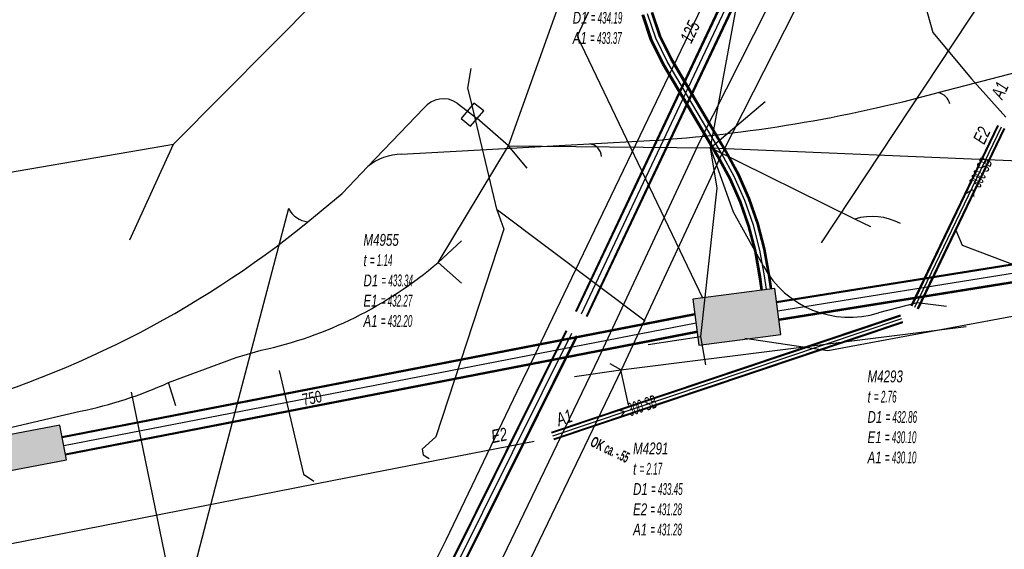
# Model space of a CAD drawing. Header units: metres. Extents: x 2695563 to 2696938, y 1260544 to 1262032.
# Tile 264 of 303: x 2696647 to 2696689, y 1261668 to 1261690. Entities that reach past the tile are written whole.
import ezdxf

# ---------------------------------------------------------------- set-up
doc = ezdxf.new("R2010")
doc.units = ezdxf.units.M
doc.linetypes.add('AUSGEZOGEN', pattern=[0])
for name, color, linetype in [('AW_LK_ Haltung Text', 7, 'AUSGEZOGEN'), ('AW_LK_Ein-Auslauftext', 24, 'AUSGEZOGEN'), ('AW_LK_Haltung', 24, 'AUSGEZOGEN'), ('AW_LK_Normschacht Text', 24, 'AUSGEZOGEN'), ('EW_Hoehenpunkt_Text', 7, 'AUSGEZOGEN'), ('EW_LK_Bauwerk_FL_Linie_Punkt', 1, 'AUSGEZOGEN'), ('EW_LK_Trasseabs', 1, 'AUSGEZOGEN'), ('EW_LK_Trasserand', 1, 'AUSGEZOGEN'), ('FM_LK_SW_BAUWERK', 94, 'AUSGEZOGEN'), ('FM_LK_SW_TRASSEKANTE', 94, 'AUSGEZOGEN'), ('FM_LK_SW_TRASSEKANTE_TEXT', 94, 'AUSGEZOGEN'), ('WA_LK_Leitung', 171, 'AUSGEZOGEN'), ('WA_LK_Leitung_Text', 171, 'AUSGEZOGEN')]:
    doc.layers.add(name, color=color, linetype=linetype)
doc.styles.add('ARIAL', font='arial.ttf')
doc.styles.add('ARIALNARROW', font='ARIALN.TTF')

# ---------------------------------------------------------------- blocks, each defined once
blk = doc.blocks.new('COMPLEXOBJECT_1611')
at = {"layer": 'EW_LK_Trasserand', "color": 1, "linetype": 'AUSGEZOGEN', "transparency": 33554687}
blk.add_line((6685.428, 11703.963), (6684.645, 11702.894), dxfattribs=at)
for points in [[(6685.547, 11702.263), (6686.434, 11703.471), (6685.428, 11703.963)], [(6684.092, 11702.064), (6681.218, 11696.761), (6675.435, 11685.344), (6671.159, 11676.158), (6666.016, 11665.479)], [(6667.068, 11665.13), (6672.153, 11675.687), (6676.424, 11684.863), (6682.193, 11696.25), (6685.035, 11701.496)], [(6665.387, 11662.233), (6665.62, 11660.531), (6666.709, 11660.681), (6666.501, 11662.202)]]:
    blk.add_lwpolyline(points, dxfattribs=at)
for centre, radius, start, end in [((6686.646, 11700.962), 2.781, 135.9973, 156.6544), ((6687.371, 11700.491), 2.543, 135.8276, 156.7234), ((6670.173, 11662.99), 4.845, 149.0839, 188.9827), ((6670.817, 11662.885), 4.37, 149.0873, 188.9936)]:
    blk.add_arc(centre, radius, start, end, dxfattribs=at)
blk = doc.blocks.new('COMPLEXOBJECT_1962')
at = {"layer": 'EW_LK_Trasseabs', "color": 1, "linetype": 'AUSGEZOGEN', "transparency": 33554687}
blk.add_line((6670.77, 11685.275), (6673.343, 11685.417), dxfattribs=at)
blk.add_arc((6669.281, 11747.646), 62.361, 273.73434, 285.18879, dxfattribs=at)
blk = doc.blocks.new('COMPLEXOBJECT_1963')
at = {"layer": 'EW_LK_Trasseabs', "color": 1, "linetype": 'AUSGEZOGEN', "transparency": 33554687}
blk.add_line((6685.62, 11687.463), (6696.389, 11690.256), dxfattribs=at)
for centre, radius, start, end in [((6700.869, 11702.276), 2.022, 163.9436, 220.2543), ((6692.922, 11696.614), 7.745, 346.9344, 34.2165), ((6694.813, 11695.758), 5.723, 285.9827, 351.0024)]:
    blk.add_arc(centre, radius, start, end, dxfattribs=at)
blk = doc.blocks.new('COMPLEXOBJECT_1964')
at = {"layer": 'EW_LK_Trasseabs', "color": 1, "linetype": 'AUSGEZOGEN', "transparency": 33554687}
blk.add_line((6661.337, 11684.315), (6663.716, 11686.8), dxfattribs=at)
blk.add_arc((6664.544, 11686.14), 1.059, 55.9868, 141.457, dxfattribs=at)
blk = doc.blocks.new('COMPLEXOBJECT_1976')
at = {"layer": 'EW_LK_Trasseabs', "color": 1, "linetype": 'AUSGEZOGEN', "transparency": 33554687}
blk.add_lwpolyline([(6678.175, 11680.076), (6676.908, 11682.378), (6675.929, 11685.104)], dxfattribs=at)
blk.add_arc((6681.84, 11682.076), 4.176, 208.6227, 287.2719, dxfattribs=at)
blk = doc.blocks.new('COMPLEXOBJECT_1979')
at = {"layer": 'EW_LK_Trasseabs', "color": 1, "linetype": 'AUSGEZOGEN', "transparency": 33554687}
blk.add_arc((6631.91, 11715.014), 42.601, 284.4383, 309.1168, dxfattribs=at)
blk = doc.blocks.new('COMPLEXOBJECT_1980')
at = {"layer": 'EW_LK_Trasseabs', "color": 1, "linetype": 'AUSGEZOGEN', "transparency": 33554687}
blk.add_line((6662.774, 11684.835), (6670.77, 11685.275), dxfattribs=at)
blk.add_arc((6662.769, 11682.604), 2.231, 89.8682, 129.9186, dxfattribs=at)
blk = doc.blocks.new('COMPLEXOBJECT_1994')
at = {"layer": 'EW_LK_Trasseabs', "color": 1, "linetype": 'AUSGEZOGEN', "transparency": 33554687}
blk.add_lwpolyline([(6580.428, 11657.935), (6581.047, 11657.988), (6649.086, 11673.902)], dxfattribs=at)
blk.add_arc((6645.49, 11691.467), 17.93, 281.5705, 294.2367, dxfattribs=at)
blk = doc.blocks.new('COMPLEXOBJECT_1995')
at = {"layer": 'EW_LK_Trasseabs', "color": 1, "linetype": 'AUSGEZOGEN', "transparency": 33554687}
blk.add_lwpolyline([(6652.85, 11675.118), (6655.728, 11676.191), (6656.8, 11676.495)], dxfattribs=at)
blk.add_arc((6653.127, 11693.354), 17.254, 282.2904, 310.4614, dxfattribs=at)

msp = doc.modelspace()

# ---------------------------------------------------------------- hatches: boundary and pattern name
at = {"layer": 'EW_LK_Bauwerk_FL_Linie_Punkt', "lineweight": 18, "transparency": 33554687}
h = msp.add_hatch(dxfattribs=at)
h.set_pattern_fill('MUSTER', color=1, scale=2025, style=0, pattern_type=2)
h.set_pattern_definition([(0, (2699905, 1265050), (2025, 2025), [2025, -2025]), (90, (2699905, 1265050), (-2025, 2025), [2025, -2025])])
h.paths.add_polyline_path([(2696666.683, 1261685.836), (2696667.239, 1261686.495), (2696666.814, 1261686.82), (2696666.282, 1261686.174)], flags=0)
at = {"layer": 'EW_LK_Trasserand', "lineweight": 18, "transparency": 33554687}
h = msp.add_hatch(dxfattribs=at)
h.set_pattern_fill('MUSTER', color=1, scale=6075, style=0, pattern_type=2)
h.set_pattern_definition([(0, (2708005, 1273150), (6075, 6075), [6075, -6075]), (90, (2708005, 1273150), (-6075, 6075), [6075, -6075])])
h.paths.add_polyline_path([(2696686.398, 1261703.773), (2696685.615, 1261702.704), (2696685.593, 1261702.681), (2696685.571, 1261702.657), (2696685.549, 1261702.633), (2696685.527, 1261702.609), (2696685.506, 1261702.584), (2696685.485, 1261702.56), (2696685.464, 1261702.535), (2696685.444, 1261702.51), (2696685.424, 1261702.484), (2696685.404, 1261702.459), (2696685.385, 1261702.433), (2696685.366, 1261702.407), (2696685.347, 1261702.381), (2696685.328, 1261702.354), (2696685.31, 1261702.327), (2696685.292, 1261702.301), (2696685.274, 1261702.273), (2696685.257, 1261702.246), (2696685.24, 1261702.219), (2696685.223, 1261702.191), (2696685.207, 1261702.163), (2696685.191, 1261702.135), (2696685.175, 1261702.106), (2696685.16, 1261702.078), (2696685.145, 1261702.049), (2696685.13, 1261702.021), (2696685.116, 1261701.992), (2696685.102, 1261701.962), (2696685.088, 1261701.933), (2696685.075, 1261701.904), (2696685.062, 1261701.874), (2696682.188, 1261696.571), (2696676.405, 1261685.154), (2696672.129, 1261675.968), (2696666.986, 1261665.289), (2696666.931, 1261665.195), (2696666.878, 1261665.1), (2696666.828, 1261665.003), (2696666.779, 1261664.906), (2696666.733, 1261664.807), (2696666.689, 1261664.708), (2696666.647, 1261664.607), (2696666.608, 1261664.506), (2696666.571, 1261664.404), (2696666.536, 1261664.3), (2696666.503, 1261664.197), (2696666.473, 1261664.092), (2696666.445, 1261663.987), (2696666.42, 1261663.881), (2696666.397, 1261663.775), (2696666.376, 1261663.668), (2696666.358, 1261663.561), (2696666.342, 1261663.453), (2696666.328, 1261663.345), (2696666.317, 1261663.237), (2696666.309, 1261663.128), (2696666.303, 1261663.019), (2696666.299, 1261662.911), (2696666.298, 1261662.802), (2696666.299, 1261662.693), (2696666.302, 1261662.584), (2696666.308, 1261662.476), (2696666.317, 1261662.367), (2696666.328, 1261662.259), (2696666.341, 1261662.151), (2696666.357, 1261662.043), (2696666.59, 1261660.341), (2696667.679, 1261660.491), (2696667.471, 1261662.012), (2696667.457, 1261662.109), (2696667.445, 1261662.207), (2696667.435, 1261662.304), (2696667.427, 1261662.402), (2696667.422, 1261662.5), (2696667.418, 1261662.598), (2696667.417, 1261662.696), (2696667.418, 1261662.795), (2696667.422, 1261662.893), (2696667.427, 1261662.991), (2696667.435, 1261663.089), (2696667.445, 1261663.186), (2696667.457, 1261663.284), (2696667.471, 1261663.381), (2696667.488, 1261663.478), (2696667.507, 1261663.574), (2696667.527, 1261663.67), (2696667.55, 1261663.765), (2696667.575, 1261663.86), (2696667.603, 1261663.955), (2696667.632, 1261664.048), (2696667.664, 1261664.141), (2696667.697, 1261664.234), (2696667.733, 1261664.325), (2696667.77, 1261664.416), (2696667.81, 1261664.506), (2696667.852, 1261664.594), (2696667.895, 1261664.682), (2696667.941, 1261664.769), (2696667.989, 1261664.855), (2696668.038, 1261664.94), (2696673.123, 1261675.497), (2696677.394, 1261684.673), (2696683.163, 1261696.06), (2696686.005, 1261701.306), (2696686.017, 1261701.333), (2696686.029, 1261701.361), (2696686.042, 1261701.388), (2696686.055, 1261701.415), (2696686.068, 1261701.442), (2696686.082, 1261701.468), (2696686.096, 1261701.495), (2696686.11, 1261701.521), (2696686.124, 1261701.547), (2696686.139, 1261701.573), (2696686.154, 1261701.599), (2696686.17, 1261701.625), (2696686.185, 1261701.65), (2696686.201, 1261701.675), (2696686.218, 1261701.7), (2696686.234, 1261701.725), (2696686.251, 1261701.75), (2696686.268, 1261701.774), (2696686.286, 1261701.799), (2696686.304, 1261701.823), (2696686.322, 1261701.847), (2696686.34, 1261701.87), (2696686.359, 1261701.894), (2696686.377, 1261701.917), (2696686.397, 1261701.94), (2696686.416, 1261701.963), (2696686.436, 1261701.985), (2696686.456, 1261702.008), (2696686.476, 1261702.03), (2696686.496, 1261702.051), (2696686.517, 1261702.073), (2696687.404, 1261703.281)], flags=0)
at = {"layer": 'FM_LK_SW_BAUWERK', "transparency": 33554687}
for points in [[(2696679.894, 1261676.977), (2696679.637, 1261678.94), (2696676.147, 1261678.484), (2696676.404, 1261676.521)], [(2696649.478, 1261671.646), (2696649.199, 1261673.12), (2696646.743, 1261672.655), (2696647.022, 1261671.181)]]:
    msp.add_hatch(color=7, dxfattribs=at).paths.add_polyline_path(points)

# ---------------------------------------------------------------- linework, layer by layer
at = {"layer": 'AW_LK_Haltung', "linetype": 'AUSGEZOGEN', "transparency": 33554687}
for p, q in [((2696671.159, 1261677.975), (2696685.074, 1261707.42)), ((2696671.177, 1261677.967), (2696685.092, 1261707.412)), ((2696671.195, 1261677.958), (2696685.11, 1261707.403)), ((2696671.611, 1261677.762), (2696685.526, 1261707.207)), ((2696671.629, 1261677.753), (2696685.544, 1261707.198)), ((2696671.647, 1261677.745), (2696685.562, 1261707.19)), ((2696685.441, 1261678.21), (2696689.125, 1261685.885)), ((2696685.459, 1261678.202), (2696689.143, 1261685.877)), ((2696685.477, 1261678.193), (2696689.161, 1261685.868)), ((2696685.711, 1261678.081), (2696689.395, 1261685.756)), ((2696685.729, 1261678.072), (2696689.413, 1261685.747)), ((2696685.747, 1261678.064), (2696689.431, 1261685.739)), ((2696670.131, 1261672.824), (2696684.98, 1261677.815)), ((2696670.137, 1261672.805), (2696684.986, 1261677.796)), ((2696670.144, 1261672.786), (2696684.993, 1261677.777)), ((2696670.226, 1261672.54), (2696685.075, 1261677.531)), ((2696670.233, 1261672.521), (2696685.082, 1261677.512)), ((2696670.239, 1261672.502), (2696685.088, 1261677.493)), ((2696663.4, 1261662.39), (2696670.746, 1261677.15)), ((2696663.418, 1261662.381), (2696670.764, 1261677.141)), ((2696663.436, 1261662.372), (2696670.782, 1261677.132)), ((2696663.848, 1261662.168), (2696671.194, 1261676.928)), ((2696663.866, 1261662.159), (2696671.212, 1261676.919)), ((2696663.884, 1261662.15), (2696671.23, 1261676.91))]:
    msp.add_line(p, q, dxfattribs=at)
at = {"layer": 'AW_LK_Haltung', "color": 255, "transparency": 33554687}
for p, q in [((2696671.403, 1261677.86), (2696685.318, 1261707.305)), ((2696685.594, 1261678.137), (2696689.278, 1261685.812)), ((2696670.185, 1261672.663), (2696685.034, 1261677.654)), ((2696663.642, 1261662.27), (2696670.988, 1261677.03))]:
    msp.add_line(p, q, dxfattribs=at)
at = {"layer": 'AW_LK_Haltung', "color": 24, "linetype": 'AUSGEZOGEN', "transparency": 33554687}
for p, q in [((2696654.03, 1261685.08), (2696661.08, 1261692.17)), ((2696666.657, 1261687.025), (2696667.793, 1261682.251)), ((2696652.18, 1261681), (2696654.03, 1261685.08)), ((2696674.109, 1261677.547), (2696667.82, 1261682.269))]:
    msp.add_line(p, q, dxfattribs=at)
for points in [[(2696691.45, 1261701.02), (2696690.724, 1261699.725), (2696686.741, 1261692.444), (2696686.001, 1261691.095), (2696686.363, 1261689.825), (2696688.002, 1261687.855), (2696689.46, 1261686.22)], [(2696666.69, 1261688.295), (2696666.549, 1261687.465), (2696666.657, 1261687.025)], [(2696622.29, 1261679.62), (2696637.486, 1261682.234), (2696654.03, 1261685.08)], [(2696667.81, 1261682.25), (2696668.095, 1261681.453), (2696665.207, 1261672.625), (2696664.617, 1261672.091), (2696664.66, 1261671.852), (2696664.91, 1261671.694)], [(2696690.059, 1261679.841), (2696687.627, 1261680.761), (2696687.357, 1261681.406)], [(2696678.361, 1261676.827), (2696681.895, 1261676.291), (2696691.581, 1261678.092), (2696692.849, 1261678.775), (2696692.996, 1261679.165)], [(2696658.53, 1261675.45), (2696659.564, 1261671.029), (2696660.002, 1261670.733)], [(2696624.122, 1261663.577), (2696641.274, 1261666.938), (2696660.864, 1261670.781), (2696669.388, 1261672.443)]]:
    msp.add_lwpolyline(points, dxfattribs=at)
at = {"layer": 'EW_LK_Bauwerk_FL_Linie_Punkt', "color": 1, "linetype": 'AUSGEZOGEN', "transparency": 33554687}
msp.add_lwpolyline([(2696666.683, 1261685.836), (2696667.239, 1261686.495), (2696666.814, 1261686.82), (2696666.282, 1261686.174), (2696666.683, 1261685.836)], close=True, dxfattribs=at)
at = {"layer": 'EW_LK_Trasseabs', "color": 1, "linetype": 'AUSGEZOGEN', "transparency": 33554687}
for p, q in [((2696692.463, 1261697.301), (2696681.599, 1261680.871)), ((2696676.899, 1261684.914), (2696678.138, 1261691.704)), ((2696666.107, 1261686.828), (2696666.961, 1261686.165)), ((2696676.899, 1261684.914), (2696679.225, 1261686.889)), ((2696668.3, 1261685.004), (2696666.961, 1261686.165)), ((2696665.294, 1261680.036), (2696668.3, 1261685.004)), ((2696669.093, 1261684.056), (2696668.3, 1261685.004)), ((2696668.3, 1261685.004), (2696676.899, 1261684.914)), ((2696676.899, 1261684.914), (2696696.363, 1261684.1)), ((2696661.211, 1261682.972), (2696662.307, 1261684.125)), ((2696659.757, 1261681.772), (2696661.211, 1261682.972)), ((2696658.926, 1261682.342), (2696655.802, 1261670.485)), ((2696665.294, 1261680.036), (2696666.288, 1261680.961)), ((2696665.294, 1261680.036), (2696666.289, 1261679.155)), ((2696685.686, 1261678.318), (2696684.05, 1261677.899)), ((2696686.944, 1261678.168), (2696685.686, 1261678.318)), ((2696673.08, 1261675.474), (2696687.776, 1261677.319)), ((2696674.238, 1261676.545), (2696676.483, 1261676.886)), ((2696676.698, 1261675.69), (2696676.483, 1261676.886)), ((2696673.08, 1261675.474), (2696672.626, 1261675.733)), ((2696671.106, 1261675.194), (2696673.08, 1261675.474)), ((2696673.406, 1261673.988), (2696673.08, 1261675.474)), ((2696654.138, 1261673.944), (2696653.82, 1261674.928)), ((2696655.802, 1261670.485), (2696653.349, 1261661.071))]:
    msp.add_line(p, q, dxfattribs=at)
for points in [[(2696668.3, 1261685.004), (2696671.487, 1261693.937), (2696675.826, 1261703.097), (2696678.656, 1261709.139), (2696681.241, 1261713.4), (2696681.956, 1261714.749)], [(2696676.483, 1261676.886), (2696677.18, 1261683.199), (2696676.899, 1261684.914)], [(2696683.714, 1261681.563), (2696683.042, 1261681.892), (2696676.899, 1261684.914)]]:
    msp.add_lwpolyline(points, dxfattribs=at)
for centre, radius, start, end in [((2696686.464, 1261686.655), 0.63, 12.8088, 78.4947), ((2696671.694, 1261684.526), 0.561, 3.0769, 85.2753), ((2696659.858, 1261682.81), 1.043, 206.6579, 264.448), ((2696683.774, 1261679.434), 2.565, 61.9752, 106.586)]:
    msp.add_arc(centre, radius, start, end, dxfattribs=at)
at = {"layer": 'FM_LK_SW_BAUWERK', "color": 94, "transparency": 33554687}
for points in [[(2696679.894, 1261676.977), (2696679.637, 1261678.94), (2696676.147, 1261678.484), (2696676.404, 1261676.521), (2696679.894, 1261676.977)], [(2696649.478, 1261671.646), (2696649.199, 1261673.12), (2696646.743, 1261672.655), (2696647.022, 1261671.181), (2696649.478, 1261671.646)]]:
    msp.add_lwpolyline(points, close=True, dxfattribs=at)
at = {"layer": 'FM_LK_SW_TRASSEKANTE', "linetype": 'AUSGEZOGEN', "transparency": 33554687}
for p, q in [((2696674.346, 1261689.493), (2696673.988, 1261690.571)), ((2696674.375, 1261689.505), (2696674.019, 1261690.579)), ((2696674.405, 1261689.517), (2696674.05, 1261690.587)), ((2696674.716, 1261689.646), (2696674.377, 1261690.67)), ((2696674.746, 1261689.658), (2696674.408, 1261690.678)), ((2696674.776, 1261689.671), (2696674.439, 1261690.686)), ((2696675.202, 1261688.675), (2696674.716, 1261689.646)), ((2696675.23, 1261688.691), (2696674.746, 1261689.658)), ((2696675.258, 1261688.706), (2696674.776, 1261689.671)), ((2696674.85, 1261688.484), (2696674.346, 1261689.493)), ((2696674.878, 1261688.499), (2696674.375, 1261689.505)), ((2696674.906, 1261688.515), (2696674.405, 1261689.517)), ((2696677.178, 1261684.556), (2696674.85, 1261688.484)), ((2696677.206, 1261684.571), (2696674.878, 1261688.499)), ((2696677.234, 1261684.587), (2696674.906, 1261688.515)), ((2696677.526, 1261684.753), (2696675.202, 1261688.675)), ((2696677.554, 1261684.769), (2696675.23, 1261688.691)), ((2696677.582, 1261684.784), (2696675.258, 1261688.706)), ((2696679.699, 1261678.383), (2696738.489, 1261687.796)), ((2696679.703, 1261678.358), (2696738.493, 1261687.771)), ((2696679.707, 1261678.333), (2696738.497, 1261687.746)), ((2696679.817, 1261677.643), (2696738.607, 1261687.056)), ((2696679.821, 1261677.618), (2696738.611, 1261687.031)), ((2696679.825, 1261677.593), (2696738.615, 1261687.006)), ((2696677.699, 1261683.593), (2696677.178, 1261684.556)), ((2696677.727, 1261683.607), (2696677.206, 1261684.571)), ((2696677.756, 1261683.621), (2696677.234, 1261684.587)), ((2696678.058, 1261683.769), (2696677.526, 1261684.753)), ((2696678.087, 1261683.783), (2696677.554, 1261684.769)), ((2696678.116, 1261683.797), (2696677.582, 1261684.784)), ((2696678.511, 1261682.743), (2696678.058, 1261683.769)), ((2696678.541, 1261682.755), (2696678.087, 1261683.783)), ((2696678.571, 1261682.767), (2696678.116, 1261683.797)), ((2696678.139, 1261682.596), (2696677.699, 1261683.593)), ((2696678.169, 1261682.608), (2696677.727, 1261683.607)), ((2696678.198, 1261682.62), (2696677.756, 1261683.621)), ((2696678.498, 1261681.567), (2696678.139, 1261682.596)), ((2696678.529, 1261681.577), (2696678.169, 1261682.608)), ((2696678.56, 1261681.586), (2696678.198, 1261682.62)), ((2696678.881, 1261681.684), (2696678.511, 1261682.743)), ((2696678.912, 1261681.694), (2696678.541, 1261682.755)), ((2696678.942, 1261681.703), (2696678.571, 1261682.767)), ((2696679.166, 1261680.599), (2696678.881, 1261681.684)), ((2696679.197, 1261680.606), (2696678.912, 1261681.694)), ((2696679.228, 1261680.613), (2696678.942, 1261681.703)), ((2696678.775, 1261680.513), (2696678.498, 1261681.567)), ((2696678.806, 1261680.52), (2696678.529, 1261681.577)), ((2696678.837, 1261680.527), (2696678.56, 1261681.586)), ((2696678.967, 1261679.436), (2696678.775, 1261680.513)), ((2696678.998, 1261679.441), (2696678.806, 1261680.52)), ((2696679.03, 1261679.446), (2696678.837, 1261680.527)), ((2696679.362, 1261679.498), (2696679.166, 1261680.599)), ((2696679.394, 1261679.503), (2696679.197, 1261680.606)), ((2696679.425, 1261679.508), (2696679.228, 1261680.613)), ((2696679.442, 1261678.916), (2696679.362, 1261679.498)), ((2696679.474, 1261678.92), (2696679.394, 1261679.503)), ((2696679.506, 1261678.925), (2696679.425, 1261679.508)), ((2696679.046, 1261678.861), (2696678.967, 1261679.436)), ((2696679.078, 1261678.866), (2696678.998, 1261679.441)), ((2696679.11, 1261678.87), (2696679.03, 1261679.446)), ((2696649.288, 1261672.64), (2696676.203, 1261677.868)), ((2696649.292, 1261672.615), (2696676.207, 1261677.843)), ((2696649.297, 1261672.59), (2696676.212, 1261677.818)), ((2696649.431, 1261671.904), (2696676.346, 1261677.132)), ((2696649.436, 1261671.879), (2696676.351, 1261677.107)), ((2696649.44, 1261671.854), (2696676.355, 1261677.082))]:
    msp.add_line(p, q, dxfattribs=at)
at = {"layer": 'FM_LK_SW_TRASSEKANTE', "color": 255, "transparency": 33554687}
for p, q in [((2696674.561, 1261689.582), (2696674.213, 1261690.629)), ((2696675.054, 1261688.595), (2696674.561, 1261689.582)), ((2696677.38, 1261684.67), (2696675.054, 1261688.595)), ((2696679.762, 1261677.988), (2696738.552, 1261687.401)), ((2696677.907, 1261683.695), (2696677.38, 1261684.67)), ((2696678.355, 1261682.681), (2696677.907, 1261683.695)), ((2696678.72, 1261681.635), (2696678.355, 1261682.681)), ((2696679.001, 1261680.563), (2696678.72, 1261681.635)), ((2696679.196, 1261679.472), (2696679.001, 1261680.563)), ((2696679.276, 1261678.893), (2696679.196, 1261679.472)), ((2696649.364, 1261672.247), (2696676.279, 1261677.475))]:
    msp.add_line(p, q, dxfattribs=at)
at = {"layer": 'FM_LK_SW_TRASSEKANTE', "color": 94, "linetype": 'AUSGEZOGEN', "transparency": 33554687}
msp.add_lwpolyline([(2696688.05, 1261728.392), (2696682.058, 1261712.967), (2696671.22, 1261689.677), (2696676.548, 1261678.537)], dxfattribs=at)
at = {"layer": 'WA_LK_Leitung', "color": 7, "linetype": 'AUSGEZOGEN', "transparency": 33554687}
for points in [[(2696665.02, 1261665.898), (2696664.949, 1261666.281), (2696664.878, 1261666.665), (2696665.222, 1261667.382), (2696665.634, 1261668.239), (2696668.665, 1261674.547), (2696668.905, 1261675.047), (2696669.423, 1261676.124), (2696669.682, 1261676.665), (2696672.142, 1261681.785), (2696679.51, 1261697.12)], [(2696654.46, 1261663.71), (2696654.381, 1261664.094), (2696654.315, 1261664.422), (2696654.254, 1261664.716), (2696654.055, 1261665.693), (2696652.25, 1261674.53)]]:
    msp.add_lwpolyline(points, dxfattribs=at)

# ---------------------------------------------------------------- block references
at = {"layer": 'EW_LK_Trasseabs', "color": 1, "linetype": 'AUSGEZOGEN', "lineweight": -3, "transparency": 33554687}
for name in ['COMPLEXOBJECT_1963', 'COMPLEXOBJECT_1964', 'COMPLEXOBJECT_1962', 'COMPLEXOBJECT_1980', 'COMPLEXOBJECT_1976', 'COMPLEXOBJECT_1979', 'COMPLEXOBJECT_1995', 'COMPLEXOBJECT_1994']:
    msp.add_blockref(name, (2690000.97, 1249999.81), dxfattribs=at)
at = {"layer": 'EW_LK_Trasserand', "color": 1, "linetype": 'AUSGEZOGEN', "lineweight": -3, "transparency": 33554687}
msp.add_blockref('COMPLEXOBJECT_1611', (2690000.97, 1249999.81), dxfattribs=at)

# ---------------------------------------------------------------- texts
at = {"layer": 'AW_LK_ Haltung Text', "color": 24, "transparency": 33554687, "char_height": 0.55705, "width": 2.45674, "attachment_point": 5, "style": 'ARIAL'}
for insert, rotation in [((2696688.293, 1261683.657), 64.6776), ((2696673.763, 1261673.876), 18.5742)]:
    msp.add_mtext('\\A1;{\\fArial|i1|b0;\\H0.557054;\\W0.700000;\\C24;> \\W0.490000;300 SB}\\P', dxfattribs=dict(at, insert=insert, rotation=rotation))
at = {"layer": 'AW_LK_Ein-Auslauftext', "color": 24, "transparency": 33554687, "char_height": 0.55705, "attachment_point": 7, "style": 'ARIAL'}
for s, insert, width, rotation in [('\\A1;{\\fArial|i1|b0;\\H0.557054;\\W0.700000;\\C24;A1}\\P', (2696689.322, 1261686.95), 0.85544, 64.629), ('\\A1;{\\fArial|i1|b0;\\H0.557054;\\W0.700000;\\C24;E2}\\P', (2696688.547, 1261685.032), 0.86376, 64.3617), ('\\A1;{\\fArial|i1|b0;\\H0.557054;\\W0.700000;\\C24;A1}\\P', (2696670.442, 1261673.072), 0.85544, 18.5787), ('\\A1;{\\fArial|i1|b0;\\H0.557054;\\W0.700000;\\C24;E2}\\P', (2696667.622, 1261672.354), 0.86376, 11.0997)]:
    msp.add_mtext(s, dxfattribs=dict(at, insert=insert, width=width, rotation=rotation))
at = {"layer": 'AW_LK_Normschacht Text', "color": 24, "transparency": 33554687, "char_height": 0.50641, "attachment_point": 1, "line_spacing_factor": 1.024096, "style": 'ARIAL'}
for s, insert, width in [('\\A1;{\\fArial|i1|b0;\\H0.506413;\\W0.696409;\\C24;44131}\\P{\\fArial|i1|b0;\\H0.505000;\\W0.696409;\\C24;t \\W0.487486;= 0.82}\\P{\\fArial|i1|b0;\\H0.505000;\\W0.696409;\\C24;D1 \\W0.487486;= 434.19}\\P{\\fArial|i1|b0;\\H0.505000;\\W0.696409;\\C24;A1 \\W0.487486;= 433.37}\\P', (2696671.029, 1261692.439), 2.83911), ('\\A1;{\\fArial|i1|b0;\\H0.506413;\\W0.694500;\\C24;M4955}\\P{\\fArial|i1|b0;\\H0.505000;\\W0.694500;\\C24;t \\W0.486150;= 1.14}\\P{\\fArial|i1|b0;\\H0.505000;\\W0.694500;\\C24;D1 \\W0.486150;= 433.34}\\P{\\fArial|i1|b0;\\H0.505000;\\W0.694500;\\C24;E1 \\W0.486150;= 432.27}\\P{\\fArial|i1|b0;\\H0.505000;\\W0.694500;\\C24;A1 \\W0.486150;= 432.20}\\P', (2696662.121, 1261681.257), 2.83782), ('\\A1;{\\fArial|i1|b0;\\H0.506413;\\W0.695318;\\C24;M4293}\\P{\\fArial|i1|b0;\\H0.505000;\\W0.695318;\\C24;t \\W0.486723;= 2.76}\\P{\\fArial|i1|b0;\\H0.505000;\\W0.695318;\\C24;D1 \\W0.486723;= 432.86}\\P{\\fArial|i1|b0;\\H0.505000;\\W0.695318;\\C24;E1 \\W0.486723;= 430.10}\\P{\\fArial|i1|b0;\\H0.505000;\\W0.695318;\\C24;A1 \\W0.486723;= 430.10}\\P', (2696683.579, 1261675.447), 2.84116), ('\\A1;{\\fArial|i1|b0;\\H0.506413;\\W0.695636;\\C24;M4291}\\P{\\fArial|i1|b0;\\H0.505000;\\W0.695636;\\C24;t \\W0.486945;= 2.17}\\P{\\fArial|i1|b0;\\H0.505000;\\W0.695636;\\C24;D1 \\W0.486945;= 433.45}\\P{\\fArial|i1|b0;\\H0.505000;\\W0.695636;\\C24;E2 \\W0.486945;= 431.28}\\P{\\fArial|i1|b0;\\H0.505000;\\W0.695636;\\C24;A1 \\W0.486945;= 431.28}\\P', (2696673.598, 1261672.381), 2.83933)]:
    msp.add_mtext(s, dxfattribs=dict(at, insert=insert, width=width))
at = {"layer": 'EW_Hoehenpunkt_Text', "color": 1, "transparency": 33554687, "insert": (2696671.834, 1261672.457), "char_height": 0.45675, "width": 2.04875, "attachment_point": 4, "rotation": 334.2825, "style": 'ARIALNARROW'}
msp.add_mtext('\\A1;{\\fArial Narrow|i0|b1;\\H0.456750;\\W0.700000;\\C1;OK \\W0.490000;ca. -.55}\\P', dxfattribs=at)
at = {"layer": 'FM_LK_SW_TRASSEKANTE_TEXT', "color": 94, "transparency": 33554687, "insert": (2696659.862, 1261674.257), "char_height": 0.50638, "width": 1.28184, "attachment_point": 5, "rotation": 11.7144, "style": 'ARIAL'}
msp.add_mtext('\\W0.70; 750 ', dxfattribs=at)
at = {"layer": 'WA_LK_Leitung_Text', "color": 7, "transparency": 33554687, "insert": (2696676.023, 1261689.851), "char_height": 0.55426, "width": 1.10014, "attachment_point": 5, "rotation": 64.3374, "style": 'ARIAL'}
msp.add_mtext('\\A1;{\\fArial|i1|b0;\\H0.554263;\\W0.700000;\\C7;125}\\P', dxfattribs=at)

doc.saveas('drawing.dxf')
